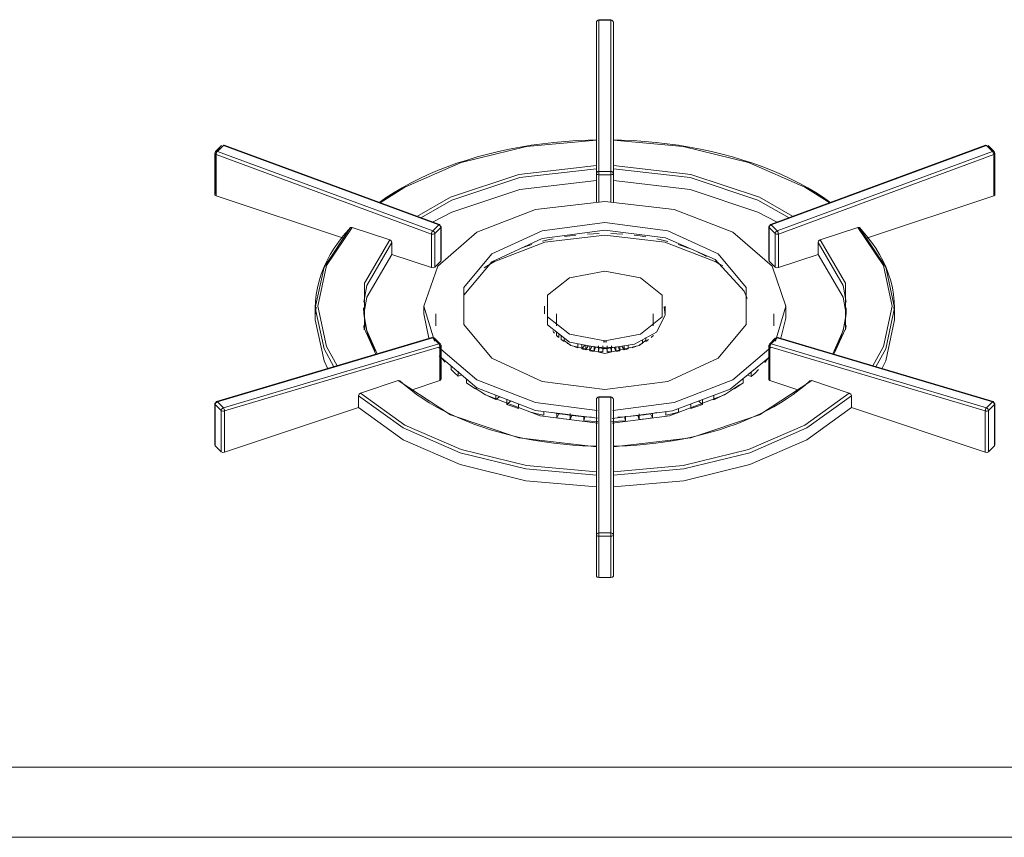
# Model space of a CAD drawing. Header units: metres. Extents: x -33 to 126, y -29 to 31.
# Tile 591 of 656: x 79.404 to 79.812, y 9.289 to 9.628. Entities that reach past the tile are written whole.
import ezdxf

# ---------------------------------------------------------------- set-up
doc = ezdxf.new("R2010")
doc.units = ezdxf.units.M
doc.layers.add('G-IMPT', color=8, linetype='Continuous', lineweight=18)
doc.layers.add('Q-SPCQ', color=91, linetype='Continuous', lineweight=18)

# ---------------------------------------------------------------- blocks, each defined once
blk = doc.blocks.new('Industrial_Ranger_-_6-Burner - fogao_industrial_dwg_boca_3_chamas-V864-PERSPECTIVA GERAL')
at = {"layer": 'G-IMPT', "lineweight": 9}
for p, q in [((4.75514, 9.62819), (4.75014, 9.62819)), ((4.75014, 9.62799), (4.75014, 9.62818)), ((4.75014, 9.62799), (4.75514, 9.62799)), ((4.75014, 9.56532), (4.75014, 9.62799)), ((4.75514, 9.62818), (4.75514, 9.62799)), ((4.75514, 9.62799), (4.75514, 9.56532)), ((4.74922, 9.62741), (4.74914, 9.62719)), ((4.74914, 9.62719), (4.74914, 9.56452)), ((4.74914, 9.62719), (4.74914, 9.56452)), ((4.74914, 9.61008), (4.74914, 9.62719)), ((4.75614, 9.62719), (4.75607, 9.62741)), ((4.75614, 9.56452), (4.75614, 9.62719)), ((4.75614, 9.61008), (4.75614, 9.62719)), ((4.75614, 9.62719), (4.75614, 9.56452)), ((4.59303, 9.57497), (4.59118, 9.57312)), ((4.59384, 9.57603), (4.59134, 9.57353)), ((4.59208, 9.57363), (4.59458, 9.57613)), ((4.59458, 9.57613), (4.68378, 9.54319)), ((4.68409, 9.54333), (4.59489, 9.57627)), ((4.74914, 9.57824), (4.74914, 9.57841)), ((4.74914, 9.56784), (4.74914, 9.57824)), ((4.75614, 9.57841), (4.75614, 9.57824)), ((4.75614, 9.57824), (4.75614, 9.56784)), ((4.91039, 9.57627), (4.82119, 9.54333)), ((4.82151, 9.54319), (4.91071, 9.57613)), ((4.91071, 9.57613), (4.91321, 9.57363)), ((4.91395, 9.57353), (4.91145, 9.57603)), ((4.91411, 9.57312), (4.91161, 9.57562)), ((4.59104, 9.57283), (4.59104, 9.55571)), ((4.59118, 9.57312), (4.59118, 9.556)), ((4.59154, 9.57233), (4.68074, 9.53939)), ((4.59154, 9.55521), (4.59154, 9.57233)), ((4.68128, 9.54069), (4.59208, 9.57363)), ((4.91321, 9.57363), (4.82401, 9.54069)), ((4.91374, 9.57233), (4.82454, 9.53939)), ((4.91374, 9.55521), (4.91374, 9.57233)), ((4.91411, 9.556), (4.91411, 9.57312)), ((4.91424, 9.55571), (4.91424, 9.57283)), ((4.74914, 9.56155), (4.74914, 9.56644)), ((4.74914, 9.56452), (4.74914, 9.55342)), ((4.74914, 9.56452), (4.74914, 9.55246)), ((4.75514, 9.56532), (4.75014, 9.56532)), ((4.75014, 9.56395), (4.75514, 9.56395)), ((4.75014, 9.55258), (4.75014, 9.56395)), ((4.75514, 9.56395), (4.75514, 9.55258)), ((4.75614, 9.56644), (4.75614, 9.56155)), ((4.75614, 9.55342), (4.75614, 9.56452)), ((4.75614, 9.56452), (4.75614, 9.55246)), ((4.59154, 9.55521), (4.64474, 9.53748)), ((4.66904, 9.55844), (4.65931, 9.5523)), ((4.84597, 9.5523), (4.83625, 9.55844)), ((4.86055, 9.53748), (4.91374, 9.55521)), ((4.68378, 9.54319), (4.68128, 9.54069)), ((4.68474, 9.52848), (4.68474, 9.54239)), ((4.82054, 9.54239), (4.82054, 9.52848)), ((4.82401, 9.54069), (4.82151, 9.54319)), ((4.66348, 9.53695), (4.64788, 9.54215)), ((4.68074, 9.53939), (4.68074, 9.52548)), ((4.68211, 9.5396), (4.68461, 9.5421)), ((4.68211, 9.52569), (4.68211, 9.5396)), ((4.68461, 9.5421), (4.68461, 9.52819)), ((4.82067, 9.5421), (4.82317, 9.5396)), ((4.82067, 9.52819), (4.82067, 9.5421)), ((4.82317, 9.5396), (4.82317, 9.52569)), ((4.82454, 9.53939), (4.82454, 9.52548)), ((4.8574, 9.54215), (4.84181, 9.53695)), ((4.66434, 9.53095), (4.66434, 9.53584)), ((4.84094, 9.53584), (4.84094, 9.53095)), ((4.66434, 9.53095), (4.68074, 9.52548)), ((4.82454, 9.52548), (4.84094, 9.53095)), ((4.68211, 9.52569), (4.68461, 9.52819)), ((4.68461, 9.52819), (4.68471, 9.52863)), ((4.70716, 9.52818), (4.70555, 9.52713)), ((4.79984, 9.52706), (4.79822, 9.52811)), ((4.82067, 9.52819), (4.82057, 9.52863)), ((4.82317, 9.52569), (4.82067, 9.52819)), ((4.63264, 9.50875), (4.63264, 9.50385)), ((4.63298, 9.50908), (4.63272, 9.50632)), ((4.67764, 9.50956), (4.67764, 9.5063)), ((4.67975, 9.4962), (4.67764, 9.5063)), ((4.68264, 9.5063), (4.68264, 9.50385)), ((4.72764, 9.50956), (4.72764, 9.5063)), ((4.73264, 9.5063), (4.73264, 9.50385)), ((4.77264, 9.50385), (4.77264, 9.5063)), ((4.77762, 9.50573), (4.77714, 9.50918)), ((4.77764, 9.5063), (4.77764, 9.50956)), ((4.82264, 9.50385), (4.82264, 9.5063)), ((4.82758, 9.50454), (4.82764, 9.5063)), ((4.82764, 9.5063), (4.82764, 9.50956)), ((4.87257, 9.50632), (4.8723, 9.50908)), ((4.87264, 9.50385), (4.87264, 9.50875)), ((4.68264, 9.50385), (4.68264, 9.5014)), ((4.73264, 9.50385), (4.73264, 9.5014)), ((4.77264, 9.5014), (4.77264, 9.50385)), ((4.82264, 9.5014), (4.82264, 9.50385)), ((4.82557, 9.4962), (4.82758, 9.50454)), ((4.65291, 9.49965), (4.65273, 9.50144)), ((4.73257, 9.49889), (4.73257, 9.49736)), ((4.73352, 9.49647), (4.73352, 9.49822)), ((4.85256, 9.50144), (4.85238, 9.49965)), ((4.68096, 9.49658), (4.59176, 9.47005)), ((4.59208, 9.46992), (4.68128, 9.49645)), ((4.68378, 9.49395), (4.59458, 9.46742)), ((4.68091, 9.49656), (4.68096, 9.49658)), ((4.68108, 9.49658), (4.68128, 9.49645)), ((4.68128, 9.49645), (4.68378, 9.49395)), ((4.68445, 9.49383), (4.68195, 9.49633)), ((4.68461, 9.49341), (4.68211, 9.49591)), ((4.68461, 9.4795), (4.68461, 9.49341)), ((4.73458, 9.4973), (4.73458, 9.49563)), ((4.73575, 9.49483), (4.73575, 9.49636)), ((4.7414, 9.49226), (4.7414, 9.49397)), ((4.74301, 9.49367), (4.74301, 9.49179)), ((4.74301, 9.49179), (4.74427, 9.49336)), ((4.74468, 9.49139), (4.74468, 9.49336)), ((4.76825, 9.4941), (4.76825, 9.49559)), ((4.76953, 9.49649), (4.76953, 9.49483)), ((4.82317, 9.49591), (4.82067, 9.49341)), ((4.82067, 9.49341), (4.82067, 9.4795)), ((4.82333, 9.49633), (4.82083, 9.49383)), ((4.82151, 9.49395), (4.82401, 9.49645)), ((4.91071, 9.46742), (4.82151, 9.49395)), ((4.82401, 9.49645), (4.8242, 9.49658)), ((4.82401, 9.49645), (4.91321, 9.46992)), ((4.91353, 9.47005), (4.82433, 9.49658)), ((4.82433, 9.49658), (4.82437, 9.49656)), ((4.59504, 9.46609), (4.68424, 9.49262)), ((4.68424, 9.49262), (4.68424, 9.47871)), ((4.68474, 9.47921), (4.68474, 9.49312)), ((4.74572, 9.49301), (4.74468, 9.49139)), ((4.7464, 9.49303), (4.7464, 9.49107)), ((4.7464, 9.49107), (4.74721, 9.49273)), ((4.74815, 9.49082), (4.74815, 9.4929)), ((4.74874, 9.49252), (4.74815, 9.49082)), ((4.75264, 9.4923), (4.7487, 9.49265)), ((4.74994, 9.49311), (4.74994, 9.49066)), ((4.74994, 9.49066), (4.75029, 9.49238)), ((4.75174, 9.49058), (4.75174, 9.49303)), ((4.75186, 9.49231), (4.75174, 9.49058)), ((4.75594, 9.49246), (4.75264, 9.4923)), ((4.75355, 9.49058), (4.75343, 9.49231)), ((4.75355, 9.49303), (4.75355, 9.49058)), ((4.75499, 9.49238), (4.75535, 9.49066)), ((4.75535, 9.49066), (4.75535, 9.49306)), ((4.75713, 9.49082), (4.75654, 9.49252)), ((4.75713, 9.49277), (4.75713, 9.49082)), ((4.75807, 9.49273), (4.75889, 9.49107)), ((4.75889, 9.49107), (4.75889, 9.4928)), ((4.7606, 9.49139), (4.75963, 9.49291)), ((4.7606, 9.49306), (4.7606, 9.49139)), ((4.76227, 9.49179), (4.76227, 9.49331)), ((4.82054, 9.49312), (4.82054, 9.47921)), ((4.91024, 9.46609), (4.82104, 9.49262)), ((4.82104, 9.49262), (4.82104, 9.47871)), ((4.68517, 9.48776), (4.68631, 9.48625)), ((4.8189, 9.48616), (4.82005, 9.48767)), ((4.68891, 9.48492), (4.68891, 9.4833)), ((4.6919, 9.48047), (4.6919, 9.48251)), ((4.81329, 9.48218), (4.81329, 9.48039)), ((4.66698, 9.47867), (4.65138, 9.47347)), ((4.67275, 9.47488), (4.68424, 9.47871)), ((4.6919, 9.48047), (4.69339, 9.48105)), ((4.69526, 9.47944), (4.69526, 9.47779)), ((4.80992, 9.47771), (4.80992, 9.47942)), ((4.81329, 9.48039), (4.8118, 9.48097)), ((4.82104, 9.47871), (4.83253, 9.47488)), ((4.8539, 9.47347), (4.83831, 9.47867)), ((4.59104, 9.46909), (4.59104, 9.45198)), ((4.59458, 9.46742), (4.59208, 9.46992)), ((4.65051, 9.47237), (4.65051, 9.46747)), ((4.70738, 9.47078), (4.70738, 9.47268)), ((4.70738, 9.47078), (4.70908, 9.47202)), ((4.71201, 9.47096), (4.71201, 9.46883)), ((4.71201, 9.46883), (4.71366, 9.47026)), ((4.7169, 9.4671), (4.7169, 9.46901)), ((4.74922, 9.47121), (4.74914, 9.47099)), ((4.74914, 9.47099), (4.74914, 9.41473)), ((4.74914, 9.41473), (4.74914, 9.47099)), ((4.74914, 9.47099), (4.74914, 9.45708)), ((4.75514, 9.47199), (4.75014, 9.47199)), ((4.75014, 9.47183), (4.75014, 9.47197)), ((4.75014, 9.41557), (4.75014, 9.47183)), ((4.75014, 9.47183), (4.75514, 9.47183)), ((4.75514, 9.47197), (4.75514, 9.47183)), ((4.75514, 9.47183), (4.75514, 9.41557)), ((4.75614, 9.47099), (4.75607, 9.47121)), ((4.75614, 9.41473), (4.75614, 9.47099)), ((4.75614, 9.47099), (4.75614, 9.45708)), ((4.75614, 9.41473), (4.75614, 9.47099)), ((4.78823, 9.46896), (4.78823, 9.46705)), ((4.79313, 9.46877), (4.7915, 9.47018)), ((4.79313, 9.46877), (4.79313, 9.47078)), ((4.79777, 9.47072), (4.79756, 9.47087)), ((4.79777, 9.47252), (4.79777, 9.47072)), ((4.85477, 9.46747), (4.85477, 9.47237)), ((4.91321, 9.46992), (4.91071, 9.46742)), ((4.91424, 9.45198), (4.91424, 9.46909)), ((4.59118, 9.46881), (4.59368, 9.46631)), ((4.59118, 9.45169), (4.59118, 9.46881)), ((4.59368, 9.46631), (4.59368, 9.44919)), ((4.59504, 9.44898), (4.65051, 9.46747)), ((4.59504, 9.44898), (4.59504, 9.46609)), ((4.72729, 9.46432), (4.72729, 9.46591)), ((4.73093, 9.46543), (4.73356, 9.46496)), ((4.73093, 9.46543), (4.73356, 9.46496)), ((4.73274, 9.46528), (4.73274, 9.4633)), ((4.73274, 9.4633), (4.73356, 9.46496)), ((4.73831, 9.46252), (4.73831, 9.46497)), ((4.7668, 9.46495), (4.7668, 9.4625)), ((4.77156, 9.46494), (4.77419, 9.4654)), ((4.77419, 9.46539), (4.77156, 9.46494)), ((4.77237, 9.46327), (4.77156, 9.46494)), ((4.77237, 9.46327), (4.77237, 9.4652)), ((4.77783, 9.46581), (4.77783, 9.46429)), ((4.78312, 9.46555), (4.78312, 9.46705)), ((4.85477, 9.46747), (4.91024, 9.44898)), ((4.91024, 9.44898), (4.91024, 9.46609)), ((4.91161, 9.46631), (4.91411, 9.46881)), ((4.91161, 9.44919), (4.91161, 9.46631)), ((4.91411, 9.46881), (4.91411, 9.45169)), ((4.73831, 9.46252), (4.7389, 9.46422)), ((4.74397, 9.46399), (4.74397, 9.462)), ((4.74397, 9.462), (4.74433, 9.46372)), ((4.74433, 9.46372), (4.74707, 9.46356)), ((4.76079, 9.46371), (4.75805, 9.46355)), ((4.76114, 9.46199), (4.76079, 9.46371)), ((4.76114, 9.46199), (4.76114, 9.46394)), ((4.7668, 9.4625), (4.76622, 9.4642)), ((4.59108, 9.45213), (4.59118, 9.45169)), ((4.59118, 9.45169), (4.59368, 9.44919)), ((4.74914, 9.45128), (4.74914, 9.45145)), ((4.74914, 9.44089), (4.74914, 9.45128)), ((4.75614, 9.45145), (4.75614, 9.45128)), ((4.75614, 9.45128), (4.75614, 9.44089)), ((4.91161, 9.44919), (4.91411, 9.45169)), ((4.91411, 9.45169), (4.91421, 9.45213)), ((4.74914, 9.43459), (4.74914, 9.43949)), ((4.75614, 9.43949), (4.75614, 9.43459)), ((4.74914, 9.41473), (4.74914, 9.39761)), ((4.74914, 9.39761), (4.74914, 9.41473)), ((4.75514, 9.41557), (4.75014, 9.41557)), ((4.75014, 9.41415), (4.75514, 9.41415)), ((4.75014, 9.39704), (4.75014, 9.41415)), ((4.75514, 9.41415), (4.75514, 9.39704)), ((4.75614, 9.39761), (4.75614, 9.41473)), ((4.75614, 9.39761), (4.75614, 9.41473)), ((4.75014, 9.39704), (4.75514, 9.39704))]:
    blk.add_line(p, q, dxfattribs=at)
for points in [[(4.74914, 9.62719, 0), (4.74922, 9.6275, 0), (4.74943, 9.62775, 0), (4.74976, 9.62793, 0), (4.75014, 9.62799, 0)], [(4.75514, 9.62799, 0), (4.75552, 9.62793, 0), (4.75585, 9.62775, 0), (4.75607, 9.6275, 0), (4.75614, 9.62719, 0)], [(4.59458, 9.57613, 0), (4.59477, 9.57626, 0), (4.59492, 9.57625, 0)], [(4.65899, 9.55237, 0), (4.66206, 9.55451, 0), (4.66528, 9.55657, 0), (4.66863, 9.55856, 0), (4.67211, 9.56046, 0), (4.67573, 9.56228, 0), (4.67946, 9.56402, 0), (4.68332, 9.56567, 0), (4.68728, 9.56723, 0), (4.69134, 9.56869, 0), (4.6955, 9.57006, 0), (4.69975, 9.57133, 0), (4.70409, 9.5725, 0), (4.7085, 9.57357, 0), (4.71299, 9.57454, 0), (4.71753, 9.57541, 0), (4.72213, 9.57616, 0), (4.72678, 9.57682, 0), (4.73147, 9.57736, 0), (4.73619, 9.57779, 0), (4.74094, 9.57812, 0), (4.74571, 9.57833, 0), (4.74914, 9.57842, 0)], [(4.74914, 9.57824, 0), (4.72016, 9.57566, 0), (4.69314, 9.56906, 0), (4.66974, 9.55885, 0), (4.65949, 9.5523, 0)], [(4.84629, 9.55237, 0), (4.84322, 9.55451, 0), (4.84001, 9.55657, 0), (4.83666, 9.55856, 0), (4.83317, 9.56046, 0), (4.82956, 9.56228, 0), (4.82582, 9.56402, 0), (4.82197, 9.56567, 0), (4.81801, 9.56723, 0), (4.81394, 9.56869, 0), (4.80978, 9.57006, 0), (4.80553, 9.57133, 0), (4.80119, 9.5725, 0), (4.79678, 9.57357, 0), (4.7923, 9.57454, 0), (4.78775, 9.57541, 0), (4.78315, 9.57616, 0), (4.7785, 9.57682, 0), (4.77381, 9.57736, 0), (4.76909, 9.57779, 0), (4.76434, 9.57812, 0), (4.75957, 9.57833, 0), (4.75614, 9.57842, 0)], [(4.8458, 9.5523, 0), (4.83554, 9.55885, 0), (4.81214, 9.56906, 0), (4.78513, 9.57566, 0), (4.75614, 9.57824, 0)], [(4.91036, 9.57625, 0), (4.91052, 9.57626, 0), (4.91071, 9.57613, 0)], [(4.59118, 9.57312, 0), (4.59105, 9.5729, 0), (4.59108, 9.57268, 0), (4.59125, 9.57248, 0), (4.59154, 9.57233, 0)], [(4.59208, 9.57363, 0), (4.59144, 9.57362, 0), (4.59118, 9.57312, 0)], [(4.59154, 9.57233, 0), (4.59159, 9.57267, 0), (4.59171, 9.57304, 0), (4.59188, 9.57338, 0), (4.59208, 9.57363, 0)], [(4.91411, 9.57312, 0), (4.91384, 9.57362, 0), (4.91321, 9.57363, 0)], [(4.91321, 9.57363, 0), (4.9134, 9.57338, 0), (4.91357, 9.57304, 0), (4.91369, 9.57267, 0), (4.91374, 9.57233, 0)], [(4.91374, 9.57233, 0), (4.91403, 9.57248, 0), (4.91421, 9.57268, 0), (4.91423, 9.5729, 0), (4.91411, 9.57312, 0)], [(4.74914, 9.56784, 0), (4.717, 9.56412, 0), (4.68862, 9.55466, 0), (4.67472, 9.54666, 0)], [(4.74914, 9.56644, 0), (4.74914, 9.56719, 0), (4.74914, 9.56784, 0)], [(4.75614, 9.56784, 0), (4.78828, 9.56412, 0), (4.81667, 9.55466, 0), (4.8304, 9.54675, 0)], [(4.75614, 9.56784, 0), (4.75614, 9.56719, 0), (4.75614, 9.56644, 0)], [(4.74914, 9.56644, 0), (4.71735, 9.56276, 0), (4.68926, 9.5534, 0), (4.67635, 9.54607, 0)], [(4.75014, 9.56532, 0), (4.74976, 9.56526, 0), (4.74943, 9.56508, 0), (4.74922, 9.56483, 0), (4.74914, 9.56452, 0)], [(4.74914, 9.56452, 0), (4.74922, 9.5643, 0), (4.74943, 9.56411, 0), (4.74976, 9.56399, 0), (4.75014, 9.56395, 0)], [(4.75014, 9.56395, 0), (4.75014, 9.56467, 0), (4.75014, 9.56532, 0)], [(4.75614, 9.56452, 0), (4.75607, 9.56483, 0), (4.75585, 9.56508, 0), (4.75552, 9.56526, 0), (4.75514, 9.56532, 0)], [(4.75514, 9.56532, 0), (4.75514, 9.56467, 0), (4.75514, 9.56395, 0)], [(4.75514, 9.56395, 0), (4.75552, 9.56399, 0), (4.75585, 9.56411, 0), (4.75607, 9.5643, 0), (4.75614, 9.56452, 0)], [(4.75614, 9.56644, 0), (4.78794, 9.56276, 0), (4.81602, 9.5534, 0), (4.82894, 9.54607, 0)], [(4.68124, 9.54427, 0), (4.68926, 9.5485, 0), (4.71735, 9.55787, 0), (4.74914, 9.56155, 0)], [(4.75614, 9.56155, 0), (4.78794, 9.55787, 0), (4.81602, 9.5485, 0), (4.82404, 9.54427, 0)], [(4.59118, 9.556, 0), (4.59108, 9.55556, 0), (4.59154, 9.55521, 0)], [(4.91411, 9.556, 0), (4.91421, 9.55556, 0), (4.91374, 9.55521, 0)], [(4.682, 9.49502, 0), (4.67764, 9.50956, 0), (4.68335, 9.52613, 0), (4.69961, 9.54018, 0), (4.72394, 9.54957, 0), (4.75264, 9.55286, 0)], [(4.75264, 9.55286, 0), (4.78134, 9.54957, 0), (4.80568, 9.54018, 0), (4.82193, 9.52613, 0), (4.82764, 9.50956, 0), (4.82328, 9.49502, 0)], [(4.68424, 9.54289, 0), (4.68422, 9.54316, 0), (4.68412, 9.54331, 0), (4.68397, 9.54332, 0), (4.68378, 9.54319, 0)], [(4.68378, 9.54319, 0), (4.68437, 9.54275, 0), (4.68461, 9.5421, 0)], [(4.68461, 9.5421, 0), (4.68474, 9.54231, 0), (4.68471, 9.54254, 0), (4.68454, 9.54274, 0), (4.68424, 9.54289, 0)], [(4.75264, 9.5442, 0), (4.72661, 9.54077, 0), (4.70573, 9.53116, 0), (4.69415, 9.51727, 0), (4.69415, 9.50185, 0), (4.70573, 9.48796, 0), (4.72661, 9.47835, 0), (4.75264, 9.47492, 0)], [(4.75264, 9.47492, 0), (4.77868, 9.47835, 0), (4.79955, 9.48796, 0), (4.81114, 9.50185, 0), (4.81114, 9.51727, 0), (4.79955, 9.53116, 0), (4.77868, 9.54077, 0), (4.75264, 9.5442, 0)], [(4.82104, 9.54289, 0), (4.82075, 9.54274, 0), (4.82057, 9.54254, 0), (4.82055, 9.54231, 0), (4.82067, 9.5421, 0)], [(4.82067, 9.5421, 0), (4.82092, 9.54275, 0), (4.82151, 9.54319, 0)], [(4.82151, 9.54319, 0), (4.82132, 9.54332, 0), (4.82116, 9.54331, 0), (4.82107, 9.54316, 0), (4.82104, 9.54289, 0)], [(4.63264, 9.50875, 0), (4.63274, 9.51156, 0), (4.63303, 9.51437, 0), (4.63352, 9.51717, 0), (4.6342, 9.51996, 0), (4.63507, 9.52273, 0), (4.63613, 9.52547, 0), (4.63738, 9.52818, 0), (4.63882, 9.53086, 0), (4.64043, 9.53349, 0), (4.64223, 9.53609, 0), (4.6442, 9.53864, 0), (4.64635, 9.54114, 0), (4.64716, 9.54203, 0)], [(4.64701, 9.54162, 0), (4.63629, 9.5257, 0), (4.63264, 9.50875, 0), (4.63629, 9.49179, 0), (4.64033, 9.48434, 0)], [(4.64788, 9.54215, 0), (4.63726, 9.52637, 0), (4.63364, 9.50956, 0), (4.63726, 9.49276, 0), (4.64165, 9.4848, 0)], [(4.64788, 9.54215, 0), (4.64727, 9.54211, 0), (4.64701, 9.54162, 0)], [(4.68128, 9.54069, 0), (4.68108, 9.54044, 0), (4.68091, 9.54011, 0), (4.68079, 9.53974, 0), (4.68074, 9.53939, 0)], [(4.68074, 9.53939, 0), (4.68111, 9.53932, 0), (4.6815, 9.53933, 0), (4.68185, 9.53943, 0), (4.68211, 9.5396, 0)], [(4.68211, 9.5396, 0), (4.68187, 9.54025, 0), (4.68128, 9.54069, 0)], [(4.69415, 9.514, 0), (4.70573, 9.52789, 0), (4.72661, 9.53751, 0), (4.75264, 9.54094, 0)], [(4.70268, 9.5254, 0), (4.70668, 9.52793, 0), (4.72777, 9.53607, 0), (4.75264, 9.53892, 0)], [(4.74062, 9.53896, 0), (4.73824, 9.53866, 0), (4.73588, 9.53831, 0)], [(4.75028, 9.53962, 0), (4.74785, 9.53954, 0), (4.74543, 9.5394, 0)], [(4.75264, 9.54094, 0), (4.77778, 9.53775, 0), (4.79829, 9.52878, 0), (4.8104, 9.51567, 0), (4.81163, 9.51264, 0)], [(4.75264, 9.53892, 0), (4.77752, 9.53607, 0), (4.7986, 9.52793, 0), (4.80147, 9.52617, 0)], [(4.76, 9.53939, 0), (4.75758, 9.53953, 0), (4.75515, 9.53961, 0)], [(4.76954, 9.53829, 0), (4.76719, 9.53864, 0), (4.76481, 9.53895, 0)], [(4.82401, 9.54069, 0), (4.82342, 9.54025, 0), (4.82317, 9.5396, 0)], [(4.82317, 9.5396, 0), (4.82343, 9.53943, 0), (4.82378, 9.53933, 0), (4.82417, 9.53932, 0), (4.82454, 9.53939, 0)], [(4.82454, 9.53939, 0), (4.82449, 9.53974, 0), (4.82437, 9.54011, 0), (4.8242, 9.54044, 0), (4.82401, 9.54069, 0)], [(4.86363, 9.4848, 0), (4.86803, 9.49276, 0), (4.87164, 9.50956, 0), (4.86803, 9.52637, 0), (4.8574, 9.54215, 0)], [(4.85827, 9.54162, 0), (4.85802, 9.54211, 0), (4.8574, 9.54215, 0)], [(4.87264, 9.50875, 0), (4.87254, 9.51156, 0), (4.87225, 9.51437, 0), (4.87177, 9.51717, 0), (4.87109, 9.51996, 0), (4.87021, 9.52273, 0), (4.86915, 9.52547, 0), (4.8679, 9.52818, 0), (4.86647, 9.53086, 0), (4.86485, 9.53349, 0), (4.86305, 9.53609, 0), (4.86108, 9.53864, 0), (4.85894, 9.54114, 0), (4.85812, 9.54203, 0)], [(4.86495, 9.48434, 0), (4.86899, 9.49179, 0), (4.87264, 9.50875, 0), (4.86899, 9.5257, 0), (4.85827, 9.54162, 0)], [(4.66434, 9.53584, 0), (4.65397, 9.51811, 0), (4.65273, 9.51115, 0)], [(4.66348, 9.53695, 0), (4.65298, 9.51902, 0), (4.65298, 9.5001, 0), (4.65776, 9.48958, 0)], [(4.66434, 9.53584, 0), (4.66409, 9.53651, 0), (4.66348, 9.53695, 0)], [(4.72241, 9.5351, 0), (4.72031, 9.53439, 0), (4.71826, 9.53363, 0)], [(4.73125, 9.53744, 0), (4.72898, 9.53693, 0), (4.72675, 9.53637, 0)], [(4.77867, 9.53634, 0), (4.77644, 9.5369, 0), (4.77417, 9.53741, 0)], [(4.78715, 9.53359, 0), (4.7851, 9.53434, 0), (4.783, 9.53506, 0)], [(4.84181, 9.53695, 0), (4.8412, 9.53651, 0), (4.84094, 9.53584, 0)], [(4.85256, 9.51115, 0), (4.85132, 9.51811, 0), (4.84094, 9.53584, 0)], [(4.84753, 9.48958, 0), (4.8523, 9.5001, 0), (4.8523, 9.51902, 0), (4.84181, 9.53695, 0)], [(4.65273, 9.50625, 0), (4.65397, 9.51321, 0), (4.66434, 9.53095, 0)], [(4.79478, 9.5301, 0), (4.79296, 9.53104, 0), (4.7911, 9.53192, 0)], [(4.84094, 9.53095, 0), (4.85132, 9.51321, 0), (4.85256, 9.50625, 0)], [(4.68074, 9.52548, 0), (4.6815, 9.52542, 0), (4.68211, 9.52569, 0)], [(4.75264, 9.49513, 0), (4.73795, 9.49788, 0), (4.72887, 9.5051, 0), (4.72887, 9.51402, 0), (4.73795, 9.52124, 0), (4.75264, 9.524, 0)], [(4.75264, 9.524, 0), (4.76734, 9.52124, 0), (4.77642, 9.51402, 0), (4.77642, 9.5051, 0), (4.76734, 9.49788, 0), (4.75264, 9.49513, 0)], [(4.82454, 9.52548, 0), (4.82378, 9.52542, 0), (4.82317, 9.52569, 0)], [(4.75264, 9.49186, 0), (4.73795, 9.49462, 0), (4.72887, 9.50184, 0), (4.72887, 9.51076, 0)], [(4.65264, 9.50875, 0), (4.65272, 9.50648, 0), (4.65296, 9.50422, 0), (4.65335, 9.50197, 0), (4.6539, 9.49972, 0), (4.6546, 9.49749, 0), (4.65546, 9.49527, 0), (4.65647, 9.49308, 0), (4.65764, 9.4909, 0)], [(4.65273, 9.50634, 0), (4.65397, 9.49938, 0), (4.65823, 9.48972, 0)], [(4.75264, 9.49186, 0), (4.76486, 9.4937, 0), (4.77396, 9.49875, 0), (4.77762, 9.50573, 0)], [(4.84706, 9.48972, 0), (4.85132, 9.49938, 0), (4.85256, 9.50634, 0)], [(4.85264, 9.50875, 0), (4.85256, 9.50648, 0), (4.85233, 9.50422, 0), (4.85194, 9.50197, 0), (4.85139, 9.49972, 0), (4.85069, 9.49749, 0), (4.84983, 9.49527, 0), (4.84881, 9.49308, 0), (4.84765, 9.4909, 0)], [(4.63264, 9.50385, 0), (4.63629, 9.48689, 0), (4.63788, 9.48359, 0)], [(4.8674, 9.48359, 0), (4.86899, 9.48689, 0), (4.87264, 9.50385, 0)], [(4.73175, 9.49829, 0), (4.73139, 9.49876, 0), (4.73106, 9.49925, 0)], [(4.68461, 9.49341, 0), (4.68437, 9.4939, 0), (4.68378, 9.49395, 0)], [(4.68378, 9.49395, 0), (4.68397, 9.4937, 0), (4.68412, 9.49336, 0), (4.68422, 9.49298, 0), (4.68424, 9.49262, 0)], [(4.68424, 9.49262, 0), (4.68454, 9.49277, 0), (4.68471, 9.49297, 0), (4.68474, 9.4932, 0), (4.68461, 9.49341, 0)], [(4.73352, 9.49647, 0), (4.73303, 9.49691, 0), (4.73257, 9.49736, 0)], [(4.73575, 9.49483, 0), (4.73515, 9.49522, 0), (4.73458, 9.49563, 0)], [(4.73584, 9.49513, 0), (4.7385, 9.49323, 0), (4.75264, 9.48985, 0)], [(4.7384, 9.49342, 0), (4.7377, 9.49375, 0), (4.73703, 9.4941, 0)], [(4.75186, 9.49476, 0), (4.75264, 9.49475, 0), (4.75343, 9.49476, 0)], [(4.75264, 9.48985, 0), (4.76678, 9.49323, 0), (4.7698, 9.49547, 0)], [(4.76825, 9.4941, 0), (4.76758, 9.49375, 0), (4.76688, 9.49342, 0)], [(4.7707, 9.49563, 0), (4.77013, 9.49522, 0), (4.76953, 9.49483, 0)], [(4.77271, 9.49736, 0), (4.77225, 9.49691, 0), (4.77177, 9.49647, 0)], [(4.82067, 9.49341, 0), (4.82055, 9.4932, 0), (4.82057, 9.49297, 0), (4.82075, 9.49277, 0), (4.82104, 9.49262, 0)], [(4.82151, 9.49395, 0), (4.82092, 9.4939, 0), (4.82067, 9.49341, 0)], [(4.82104, 9.49262, 0), (4.82107, 9.49298, 0), (4.82116, 9.49336, 0), (4.82132, 9.4937, 0), (4.82151, 9.49395, 0)], [(4.74938, 9.4663, 0), (4.72394, 9.46956, 0), (4.69961, 9.47894, 0), (4.68373, 9.49247, 0)], [(4.7414, 9.49226, 0), (4.74062, 9.49252, 0), (4.73986, 9.49281, 0)], [(4.74468, 9.49139, 0), (4.74384, 9.49158, 0), (4.74301, 9.49179, 0)], [(4.74815, 9.49082, 0), (4.74727, 9.49093, 0), (4.7464, 9.49107, 0)], [(4.75029, 9.49238, 0), (4.74951, 9.49244, 0), (4.74874, 9.49252, 0)], [(4.75174, 9.49058, 0), (4.75084, 9.49061, 0), (4.74994, 9.49066, 0)], [(4.75343, 9.49231, 0), (4.75264, 9.4923, 0), (4.75186, 9.49231, 0)], [(4.75535, 9.49066, 0), (4.75445, 9.49061, 0), (4.75355, 9.49058, 0)], [(4.75654, 9.49252, 0), (4.75577, 9.49244, 0), (4.75499, 9.49238, 0)], [(4.82155, 9.49247, 0), (4.80568, 9.47894, 0), (4.78134, 9.46956, 0), (4.7559, 9.4663, 0)], [(4.75889, 9.49107, 0), (4.75801, 9.49093, 0), (4.75713, 9.49082, 0)], [(4.76227, 9.49179, 0), (4.76144, 9.49158, 0), (4.7606, 9.49139, 0)], [(4.76542, 9.49281, 0), (4.76466, 9.49252, 0), (4.76388, 9.49226, 0)], [(4.74956, 9.46305, 0), (4.72394, 9.46629, 0), (4.69961, 9.47568, 0), (4.68397, 9.48889, 0)], [(4.7556, 9.46303, 0), (4.78064, 9.46613, 0), (4.80459, 9.47506, 0), (4.82103, 9.48852, 0)], [(4.68891, 9.4833, 0), (4.69035, 9.48187, 0), (4.6919, 9.48047, 0)], [(4.81329, 9.48039, 0), (4.81484, 9.48178, 0), (4.81629, 9.48321, 0)], [(4.66784, 9.47815, 0), (4.66759, 9.47864, 0), (4.66698, 9.47867, 0)], [(4.66698, 9.47867, 0), (4.68862, 9.46446, 0), (4.717, 9.455, 0), (4.74914, 9.45128, 0)], [(4.66767, 9.47858, 0), (4.66985, 9.47665, 0), (4.67216, 9.47478, 0), (4.6746, 9.47296, 0), (4.67716, 9.47119, 0), (4.67985, 9.46949, 0), (4.68266, 9.46785, 0), (4.68558, 9.46627, 0), (4.68861, 9.46476, 0), (4.69174, 9.46332, 0), (4.69497, 9.46195, 0), (4.6983, 9.46066, 0), (4.70171, 9.45945, 0), (4.7052, 9.45831, 0), (4.70877, 9.45726, 0), (4.71242, 9.45629, 0), (4.71613, 9.4554, 0), (4.71989, 9.4546, 0), (4.72371, 9.45389, 0), (4.72758, 9.45327, 0), (4.73149, 9.45273, 0), (4.73543, 9.45229, 0), (4.7394, 9.45194, 0), (4.74339, 9.45168, 0), (4.7474, 9.45151, 0), (4.74914, 9.45147, 0)], [(4.68424, 9.47871, 0), (4.68471, 9.47906, 0), (4.68461, 9.4795, 0)], [(4.69526, 9.47779, 0), (4.69708, 9.47651, 0), (4.69898, 9.47527, 0)], [(4.75614, 9.45128, 0), (4.78828, 9.455, 0), (4.81667, 9.46446, 0), (4.83831, 9.47867, 0)], [(4.83761, 9.47858, 0), (4.83544, 9.47665, 0), (4.83313, 9.47478, 0), (4.83069, 9.47296, 0), (4.82812, 9.47119, 0), (4.82543, 9.46949, 0), (4.82263, 9.46785, 0), (4.81971, 9.46627, 0), (4.81668, 9.46476, 0), (4.81354, 9.46332, 0), (4.81031, 9.46195, 0), (4.80699, 9.46066, 0), (4.80358, 9.45945, 0), (4.80008, 9.45831, 0), (4.79651, 9.45726, 0), (4.79287, 9.45629, 0), (4.78916, 9.4554, 0), (4.78539, 9.4546, 0), (4.78157, 9.45389, 0), (4.7777, 9.45327, 0), (4.7738, 9.45273, 0), (4.76985, 9.45229, 0), (4.76589, 9.45194, 0), (4.76189, 9.45168, 0), (4.75789, 9.45151, 0), (4.75614, 9.45147, 0)], [(4.80619, 9.4752, 0), (4.80809, 9.47644, 0), (4.80992, 9.47771, 0)], [(4.82067, 9.4795, 0), (4.82057, 9.47906, 0), (4.82104, 9.47871, 0)], [(4.83831, 9.47867, 0), (4.8377, 9.47864, 0), (4.83744, 9.47815, 0)], [(4.65138, 9.47347, 0), (4.65077, 9.47303, 0), (4.65051, 9.47237, 0)], [(4.65138, 9.47347, 0), (4.66974, 9.46027, 0), (4.69314, 9.45006, 0), (4.72016, 9.44347, 0), (4.74914, 9.44089, 0)], [(4.69883, 9.47555, 0), (4.70314, 9.47282, 0), (4.72585, 9.46406, 0), (4.74968, 9.46102, 0)], [(4.7556, 9.46102, 0), (4.77943, 9.46406, 0), (4.80214, 9.47282, 0), (4.80835, 9.47693, 0)], [(4.75614, 9.44089, 0), (4.78513, 9.44347, 0), (4.81214, 9.45006, 0), (4.83554, 9.46027, 0), (4.8539, 9.47347, 0)], [(4.85477, 9.47237, 0), (4.85452, 9.47303, 0), (4.8539, 9.47347, 0)], [(4.59154, 9.46959, 0), (4.59125, 9.46945, 0), (4.59108, 9.46924, 0), (4.59105, 9.46902, 0), (4.59118, 9.46881, 0)], [(4.59118, 9.46881, 0), (4.59144, 9.46948, 0), (4.59208, 9.46992, 0)], [(4.59208, 9.46992, 0), (4.59188, 9.47005, 0), (4.59171, 9.47003, 0), (4.59159, 9.46987, 0), (4.59154, 9.46959, 0)], [(4.65051, 9.47237, 0), (4.66904, 9.45905, 0), (4.69264, 9.44875, 0), (4.7199, 9.44209, 0), (4.74914, 9.43949, 0)], [(4.70303, 9.47293, 0), (4.70517, 9.47183, 0), (4.70738, 9.47078, 0)], [(4.74914, 9.47099, 0), (4.74922, 9.47131, 0), (4.74943, 9.47158, 0), (4.74976, 9.47177, 0), (4.75014, 9.47183, 0)], [(4.75514, 9.47183, 0), (4.75552, 9.47177, 0), (4.75585, 9.47158, 0), (4.75607, 9.47131, 0), (4.75614, 9.47099, 0)], [(4.75614, 9.43949, 0), (4.78539, 9.44209, 0), (4.81264, 9.44875, 0), (4.83625, 9.45905, 0), (4.85477, 9.47237, 0)], [(4.79777, 9.47072, 0), (4.79999, 9.47177, 0), (4.80213, 9.47286, 0)], [(4.91374, 9.46959, 0), (4.91369, 9.46987, 0), (4.91357, 9.47003, 0), (4.9134, 9.47005, 0), (4.91321, 9.46992, 0)], [(4.91321, 9.46992, 0), (4.91384, 9.46948, 0), (4.91411, 9.46881, 0)], [(4.91411, 9.46881, 0), (4.91423, 9.46902, 0), (4.91421, 9.46924, 0), (4.91403, 9.46945, 0), (4.91374, 9.46959, 0)], [(4.59458, 9.46742, 0), (4.59394, 9.46698, 0), (4.59368, 9.46631, 0)], [(4.59368, 9.46631, 0), (4.59393, 9.46614, 0), (4.59428, 9.46604, 0), (4.59467, 9.46602, 0), (4.59504, 9.46609, 0)], [(4.59504, 9.46609, 0), (4.59502, 9.46645, 0), (4.59492, 9.46683, 0), (4.59477, 9.46717, 0), (4.59458, 9.46742, 0)], [(4.65051, 9.46747, 0), (4.66904, 9.45415, 0), (4.69264, 9.44385, 0), (4.7199, 9.43719, 0), (4.74914, 9.43459, 0)], [(4.71201, 9.46883, 0), (4.71442, 9.46794, 0), (4.7169, 9.4671, 0)], [(4.722, 9.46559, 0), (4.72463, 9.46493, 0), (4.72729, 9.46432, 0)], [(4.73356, 9.46496, 0), (4.73622, 9.46456, 0), (4.7389, 9.46422, 0)], [(4.75614, 9.43459, 0), (4.78539, 9.43719, 0), (4.81264, 9.44385, 0), (4.83625, 9.45415, 0), (4.85477, 9.46747, 0)], [(4.77156, 9.46494, 0), (4.7689, 9.46454, 0), (4.76622, 9.4642, 0)], [(4.77783, 9.46429, 0), (4.7805, 9.46489, 0), (4.78312, 9.46555, 0)], [(4.78823, 9.46705, 0), (4.79071, 9.46788, 0), (4.79313, 9.46877, 0)], [(4.91071, 9.46742, 0), (4.91052, 9.46717, 0), (4.91036, 9.46683, 0), (4.91027, 9.46645, 0), (4.91024, 9.46609, 0)], [(4.91024, 9.46609, 0), (4.91061, 9.46602, 0), (4.911, 9.46604, 0), (4.91135, 9.46614, 0), (4.91161, 9.46631, 0)], [(4.91161, 9.46631, 0), (4.91134, 9.46698, 0), (4.91071, 9.46742, 0)], [(4.73274, 9.4633, 0), (4.73552, 9.46288, 0), (4.73831, 9.46252, 0)], [(4.7389, 9.46422, 0), (4.74161, 9.46394, 0), (4.74433, 9.46372, 0)], [(4.7389, 9.46422, 0), (4.74161, 9.46394, 0), (4.74433, 9.46372, 0)], [(4.74397, 9.462, 0), (4.74683, 9.46183, 0), (4.74969, 9.46173, 0)], [(4.75552, 9.46173, 0), (4.75828, 9.46183, 0), (4.76114, 9.46199, 0)], [(4.76622, 9.4642, 0), (4.76351, 9.46392, 0), (4.76079, 9.46371, 0)], [(4.76079, 9.46371, 0), (4.76351, 9.46392, 0), (4.76622, 9.4642, 0)], [(4.7668, 9.4625, 0), (4.7696, 9.46285, 0), (4.77237, 9.46327, 0)], [(4.59368, 9.44919, 0), (4.59428, 9.44892, 0), (4.59504, 9.44898, 0)], [(4.91024, 9.44898, 0), (4.911, 9.44892, 0), (4.91161, 9.44919, 0)], [(4.74914, 9.43949, 0), (4.74914, 9.44024, 0), (4.74914, 9.44089, 0)], [(4.75614, 9.44089, 0), (4.75614, 9.44024, 0), (4.75614, 9.43949, 0)], [(4.75014, 9.41557, 0), (4.74976, 9.4155, 0), (4.74943, 9.41532, 0), (4.74922, 9.41505, 0), (4.74914, 9.41473, 0)], [(4.74914, 9.41473, 0), (4.74922, 9.41451, 0), (4.74943, 9.41432, 0), (4.74976, 9.41419, 0), (4.75014, 9.41415, 0)], [(4.75014, 9.41415, 0), (4.75014, 9.41492, 0), (4.75014, 9.41557, 0)], [(4.75614, 9.41473, 0), (4.75607, 9.41505, 0), (4.75585, 9.41532, 0), (4.75552, 9.4155, 0), (4.75514, 9.41557, 0)], [(4.75514, 9.41557, 0), (4.75514, 9.41492, 0), (4.75514, 9.41415, 0)], [(4.75514, 9.41415, 0), (4.75552, 9.41419, 0), (4.75585, 9.41432, 0), (4.75607, 9.41451, 0), (4.75614, 9.41473, 0)], [(4.74914, 9.39761, 0), (4.74943, 9.39721, 0), (4.75014, 9.39704, 0)], [(4.75514, 9.39704, 0), (4.75585, 9.39721, 0), (4.75614, 9.39761, 0)]]:
    blk.add_polyline3d(points, dxfattribs=at)
blk = doc.blocks.new('Industrial_Ranger_-_6-Burner - Industrial_Ranger_-_6-Burner-232485-PERSPECTIVA GERAL')
at = {"layer": 'Q-SPCQ', "lineweight": 9}
blk.add_line((3.92837, 9.31857), (5.07017, 9.31857), dxfattribs=at)
blk.add_blockref('Industrial_Ranger_-_6-Burner - fogao_industrial_dwg_boca_3_chamas-V864-PERSPECTIVA GERAL', (0, 0))
blk = doc.blocks.new('Industrial_Ranger_-_6-Burner - Industrial_Ranger_-_6-Burner-V877-PERSPECTIVA GERAL')
at = {"layer": 'Q-SPCQ', "lineweight": 9}
blk.add_line((5.06767, 9.28945), (3.92587, 9.28945), dxfattribs=at)

msp = doc.modelspace()

# ---------------------------------------------------------------- block references
at = {"layer": 'Q-SPCQ', "lineweight": 9}
for name in ['Industrial_Ranger_-_6-Burner - Industrial_Ranger_-_6-Burner-232485-PERSPECTIVA GERAL', 'Industrial_Ranger_-_6-Burner - Industrial_Ranger_-_6-Burner-V877-PERSPECTIVA GERAL']:
    msp.add_blockref(name, (74.89421, 0), dxfattribs=at)

doc.saveas('drawing.dxf')
